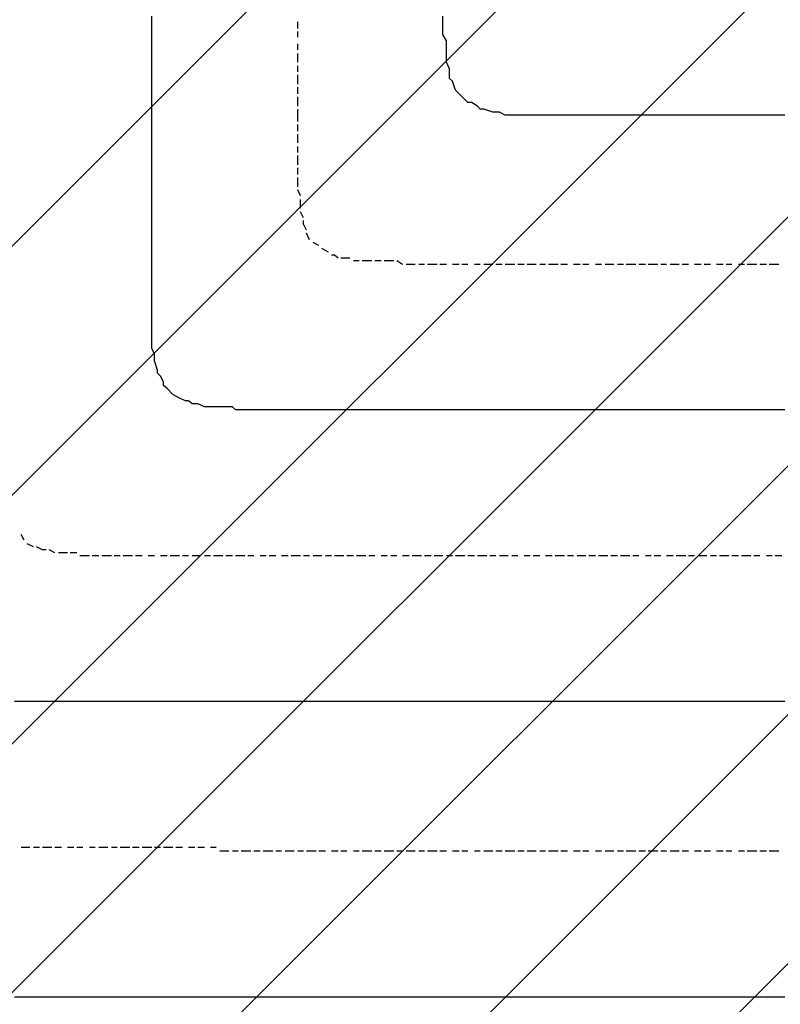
# Model space of a CAD drawing. Extents: x 997 to 109698, y 921 to 94021.
# Tile 548 of 656: x 17658 to 18695, y 51818 to 53161. Entities that reach past the tile are written whole.
import ezdxf

# ---------------------------------------------------------------- set-up
doc = ezdxf.new("R2010")
doc.units = 0
doc.header["$MEASUREMENT"] = 0
doc.layers.add('12', color=7, linetype='CONTINUOUS')
doc.layers.add('28', color=7, linetype='CONTINUOUS')

msp = doc.modelspace()

# ---------------------------------------------------------------- linework, layer by layer
at = {"layer": '12', "color": 5}
for p, q in [((17837.630503, 53157.563401), (17837.630503, 53165.563401)), ((18234.630503, 53152.563401), (18234.630503, 53165.563401)), ((17837.630503, 53148.563401), (17837.630503, 53157.563401)), ((18234.630503, 53144.563401), (18234.630503, 53152.563401)), ((17837.630503, 53136.563401), (17837.630503, 53148.563401)), ((17837.630503, 53127.563401), (17837.630503, 53136.563401)), ((17837.630503, 53114.563401), (17837.630503, 53127.563401)), ((18239.630503, 53123.563401), (18239.630503, 53131.563401)), ((17837.630503, 53106.563401), (17837.630503, 53114.563401)), ((18239.630503, 53114.563401), (18239.630503, 53123.563401)), ((18239.630503, 53102.563401), (18239.630503, 53114.563401)), ((17837.630503, 53097.563401), (17837.630503, 53106.563401)), ((18243.630503, 53093.563401), (18239.630503, 53102.563401)), ((17837.630503, 53085.563401), (17837.630503, 53097.563401)), ((17837.630503, 53076.563401), (17837.630503, 53085.563401)), ((18243.630503, 53085.563401), (18243.630503, 53093.563401)), ((17837.630503, 53068.563401), (17837.630503, 53076.563401)), ((18251.630503, 53064.563401), (18247.630503, 53076.563401)), ((17837.630503, 53055.563401), (17837.630503, 53068.563401)), ((18256.630503, 53059.563401), (18251.630503, 53064.563401)), ((18264.630503, 53051.563401), (18256.630503, 53059.563401)), ((17837.630503, 53047.563401), (17837.630503, 53055.563401)), ((17837.630503, 53038.563401), (17837.630503, 53047.563401)), ((18281.630503, 53042.563401), (18273.630503, 53047.563401)), ((17837.630503, 53025.563401), (17837.630503, 53038.563401)), ((18302.630503, 53034.563401), (18290.630503, 53038.563401)), ((18311.630503, 53034.563401), (18302.630503, 53034.563401)), ((18319.630503, 53030.563401), (18311.630503, 53034.563401)), ((17837.630503, 53017.563401), (17837.630503, 53025.563401)), ((18332.630503, 53030.563401), (18319.630503, 53030.563401)), ((18340.630503, 53030.563401), (18332.630503, 53030.563401)), ((18349.630503, 53030.563401), (18340.630503, 53030.563401)), ((18361.630503, 53030.563401), (18349.630503, 53030.563401)), ((18370.630503, 53030.563401), (18361.630503, 53030.563401)), ((18378.630503, 53030.563401), (18370.630503, 53030.563401)), ((18391.630503, 53030.563401), (18378.630503, 53030.563401)), ((18400.630503, 53030.563401), (18391.630503, 53030.563401)), ((18412.630503, 53030.563401), (18400.630503, 53030.563401)), ((18421.630503, 53030.563401), (18412.630503, 53030.563401)), ((18429.630503, 53030.563401), (18421.630503, 53030.563401)), ((18433.630503, 53030.563401), (18429.630503, 53030.563401)), ((18442.630503, 53030.563401), (18433.630503, 53030.563401)), ((18450.630503, 53030.563401), (18442.630503, 53030.563401)), ((18459.630503, 53030.563401), (18450.630503, 53030.563401)), ((18472.630503, 53030.563401), (18459.630503, 53030.563401)), ((18480.630503, 53030.563401), (18472.630503, 53030.563401)), ((18489.630503, 53030.563401), (18480.630503, 53030.563401)), ((18501.630503, 53030.563401), (18489.630503, 53030.563401)), ((18510.630503, 53030.563401), (18501.630503, 53030.563401)), ((18522.630503, 53030.563401), (18510.630503, 53030.563401)), ((18531.630503, 53030.563401), (18522.630503, 53030.563401)), ((18539.630503, 53030.563401), (18531.630503, 53030.563401)), ((18552.630503, 53030.563401), (18539.630503, 53030.563401)), ((18560.630503, 53030.563401), (18552.630503, 53030.563401)), ((18569.630503, 53030.563401), (18560.630503, 53030.563401)), ((18582.630503, 53030.563401), (18569.630503, 53030.563401)), ((18590.630503, 53030.563401), (18582.630503, 53030.563401)), ((18599.630503, 53030.563401), (18590.630503, 53030.563401)), ((18611.630503, 53030.563401), (18599.630503, 53030.563401)), ((18620.630503, 53030.563401), (18611.630503, 53030.563401)), ((18628.630503, 53030.563401), (18620.630503, 53030.563401)), ((18641.630503, 53030.563401), (18628.630503, 53030.563401)), ((18649.630503, 53030.563401), (18641.630503, 53030.563401)), ((18662.630503, 53030.563401), (18649.630503, 53030.563401)), ((18671.630503, 53030.563401), (18662.630503, 53030.563401)), ((18679.630503, 53030.563401), (18671.630503, 53030.563401)), ((18692.630503, 53030.563401), (18679.630503, 53030.563401)), ((18700.630503, 53030.563401), (18692.630503, 53030.563401)), ((17837.630503, 53004.563401), (17837.630503, 53017.563401)), ((17837.630503, 52996.563401), (17837.630503, 53004.563401)), ((17837.630503, 52987.563401), (17837.630503, 52996.563401)), ((17837.630503, 52975.563401), (17837.630503, 52987.563401)), ((17837.630503, 52966.563401), (17837.630503, 52975.563401)), ((17837.630503, 52958.563401), (17837.630503, 52966.563401)), ((17837.630503, 52945.563401), (17837.630503, 52958.563401)), ((17837.630503, 52937.563401), (17837.630503, 52945.563401)), ((17837.630503, 52928.563401), (17837.630503, 52937.563401)), ((17837.630503, 52915.563401), (17837.630503, 52928.563401)), ((17837.630503, 52907.563401), (17837.630503, 52915.563401)), ((17837.630503, 52898.563401), (17837.630503, 52907.563401)), ((17837.630503, 52886.563401), (17837.630503, 52898.563401)), ((17837.630503, 52877.563401), (17837.630503, 52886.563401)), ((17837.630503, 52865.563401), (17837.630503, 52877.563401)), ((17837.630503, 52856.563401), (17837.630503, 52865.563401)), ((17837.630503, 52848.563401), (17837.630503, 52856.563401)), ((17837.630503, 52835.563401), (17837.630503, 52848.563401)), ((17837.630503, 52826.563401), (17837.630503, 52835.563401)), ((17837.630503, 52822.563401), (17837.630503, 52826.563401)), ((17837.630503, 52814.563401), (17837.630503, 52822.563401)), ((17837.630503, 52805.563401), (17837.630503, 52814.563401)), ((17837.630503, 52793.563401), (17837.630503, 52805.563401)), ((17837.630503, 52784.563401), (17837.630503, 52793.563401)), ((17837.630503, 52771.563401), (17837.630503, 52784.563401)), ((17837.630503, 52763.563401), (17837.630503, 52771.563401)), ((17837.630503, 52754.563401), (17837.630503, 52763.563401)), ((17837.630503, 52742.563401), (17837.630503, 52754.563401)), ((17837.630503, 52733.563401), (17837.630503, 52742.563401)), ((17837.630503, 52725.563401), (17837.630503, 52733.563401)), ((17837.630503, 52712.563401), (17837.630503, 52725.563401)), ((17841.630503, 52704.563401), (17837.630503, 52712.563401)), ((17841.630503, 52695.563401), (17841.630503, 52704.563401)), ((17845.630503, 52682.563401), (17841.630503, 52695.563401)), ((17853.630503, 52666.563401), (17849.630503, 52674.563401)), ((17866.630503, 52649.563401), (17858.630503, 52657.563401)), ((17875.630503, 52644.563401), (17866.630503, 52649.563401)), ((17883.630503, 52640.563401), (17875.630503, 52644.563401)), ((17900.630503, 52636.563401), (17892.630503, 52636.563401)), ((17909.630503, 52632.563401), (17900.630503, 52636.563401)), ((17921.630503, 52632.563401), (17909.630503, 52632.563401)), ((17930.630503, 52632.563401), (17921.630503, 52632.563401)), ((17942.630503, 52632.563401), (17930.630503, 52632.563401)), ((17959.630503, 52628.563401), (17951.630503, 52628.563401)), ((17972.630503, 52628.563401), (17959.630503, 52628.563401)), ((17981.630503, 52628.563401), (17972.630503, 52628.563401)), ((17989.630503, 52628.563401), (17981.630503, 52628.563401)), ((18002.630503, 52628.563401), (17989.630503, 52628.563401)), ((18010.630503, 52628.563401), (18002.630503, 52628.563401)), ((18019.630503, 52628.563401), (18010.630503, 52628.563401)), ((18031.630503, 52628.563401), (18019.630503, 52628.563401)), ((18036.630503, 52628.563401), (18031.630503, 52628.563401)), ((18040.630503, 52628.563401), (18036.630503, 52628.563401)), ((18048.630503, 52628.563401), (18040.630503, 52628.563401)), ((18061.630503, 52628.563401), (18048.630503, 52628.563401)), ((18069.630503, 52628.563401), (18061.630503, 52628.563401)), ((18082.630503, 52628.563401), (18069.630503, 52628.563401)), ((18091.630503, 52628.563401), (18082.630503, 52628.563401)), ((18099.630503, 52628.563401), (18091.630503, 52628.563401)), ((18112.630503, 52628.563401), (18099.630503, 52628.563401)), ((18120.630503, 52628.563401), (18112.630503, 52628.563401)), ((18129.630503, 52628.563401), (18120.630503, 52628.563401)), ((18141.630503, 52628.563401), (18129.630503, 52628.563401)), ((18150.630503, 52628.563401), (18141.630503, 52628.563401)), ((18158.630503, 52628.563401), (18150.630503, 52628.563401)), ((18171.630503, 52628.563401), (18158.630503, 52628.563401)), ((18179.630503, 52628.563401), (18171.630503, 52628.563401)), ((18192.630503, 52628.563401), (18179.630503, 52628.563401)), ((18201.630503, 52628.563401), (18192.630503, 52628.563401)), ((18209.630503, 52628.563401), (18201.630503, 52628.563401)), ((18222.630503, 52628.563401), (18209.630503, 52628.563401)), ((18230.630503, 52628.563401), (18222.630503, 52628.563401)), ((18239.630503, 52628.563401), (18230.630503, 52628.563401)), ((18251.630503, 52628.563401), (18239.630503, 52628.563401)), ((18260.630503, 52628.563401), (18251.630503, 52628.563401)), ((18268.630503, 52628.563401), (18260.630503, 52628.563401)), ((18281.630503, 52628.563401), (18268.630503, 52628.563401)), ((18290.630503, 52628.563401), (18281.630503, 52628.563401)), ((18302.630503, 52628.563401), (18290.630503, 52628.563401)), ((18311.630503, 52628.563401), (18302.630503, 52628.563401)), ((18319.630503, 52628.563401), (18311.630503, 52628.563401)), ((18332.630503, 52628.563401), (18319.630503, 52628.563401)), ((18340.630503, 52628.563401), (18332.630503, 52628.563401)), ((18349.630503, 52628.563401), (18340.630503, 52628.563401)), ((18361.630503, 52628.563401), (18349.630503, 52628.563401)), ((18370.630503, 52628.563401), (18361.630503, 52628.563401)), ((18378.630503, 52628.563401), (18370.630503, 52628.563401)), ((18391.630503, 52628.563401), (18378.630503, 52628.563401)), ((18400.630503, 52628.563401), (18391.630503, 52628.563401)), ((18412.630503, 52628.563401), (18400.630503, 52628.563401)), ((18421.630503, 52628.563401), (18412.630503, 52628.563401)), ((18429.630503, 52628.563401), (18421.630503, 52628.563401)), ((18442.630503, 52628.563401), (18429.630503, 52628.563401)), ((18450.630503, 52628.563401), (18442.630503, 52628.563401)), ((18459.630503, 52628.563401), (18450.630503, 52628.563401)), ((18472.630503, 52628.563401), (18459.630503, 52628.563401)), ((18480.630503, 52628.563401), (18472.630503, 52628.563401)), ((18489.630503, 52628.563401), (18480.630503, 52628.563401)), ((18501.630503, 52628.563401), (18489.630503, 52628.563401)), ((18510.630503, 52628.563401), (18501.630503, 52628.563401)), ((18522.630503, 52628.563401), (18510.630503, 52628.563401)), ((18531.630503, 52628.563401), (18522.630503, 52628.563401)), ((18539.630503, 52628.563401), (18531.630503, 52628.563401)), ((18552.630503, 52628.563401), (18539.630503, 52628.563401)), ((18560.630503, 52628.563401), (18552.630503, 52628.563401)), ((18569.630503, 52628.563401), (18560.630503, 52628.563401)), ((18582.630503, 52628.563401), (18569.630503, 52628.563401)), ((18590.630503, 52628.563401), (18582.630503, 52628.563401)), ((18599.630503, 52628.563401), (18590.630503, 52628.563401)), ((18611.630503, 52628.563401), (18599.630503, 52628.563401)), ((18620.630503, 52628.563401), (18611.630503, 52628.563401)), ((18628.630503, 52628.563401), (18620.630503, 52628.563401)), ((18641.630503, 52628.563401), (18628.630503, 52628.563401)), ((18649.630503, 52628.563401), (18641.630503, 52628.563401)), ((18662.630503, 52628.563401), (18649.630503, 52628.563401)), ((18671.630503, 52628.563401), (18662.630503, 52628.563401)), ((18679.630503, 52628.563401), (18671.630503, 52628.563401)), ((18692.630503, 52628.563401), (18679.630503, 52628.563401)), ((18700.630503, 52628.563401), (18692.630503, 52628.563401)), ((17659.630503, 52230.563401), (17650.630503, 52230.563401)), ((17671.630503, 52230.563401), (17659.630503, 52230.563401)), ((17680.630503, 52230.563401), (17671.630503, 52230.563401)), ((17688.630503, 52230.563401), (17680.630503, 52230.563401)), ((17701.630503, 52230.563401), (17688.630503, 52230.563401)), ((17710.630503, 52230.563401), (17701.630503, 52230.563401)), ((17722.630503, 52230.563401), (17710.630503, 52230.563401)), ((17731.630503, 52230.563401), (17722.630503, 52230.563401)), ((17739.630503, 52230.563401), (17731.630503, 52230.563401)), ((17752.630503, 52230.563401), (17739.630503, 52230.563401)), ((17760.630503, 52230.563401), (17752.630503, 52230.563401)), ((17769.630503, 52230.563401), (17760.630503, 52230.563401)), ((17782.630503, 52230.563401), (17769.630503, 52230.563401)), ((17790.630503, 52230.563401), (17782.630503, 52230.563401)), ((17798.630503, 52230.563401), (17790.630503, 52230.563401)), ((17811.630503, 52230.563401), (17798.630503, 52230.563401)), ((17820.630503, 52230.563401), (17811.630503, 52230.563401)), ((17832.630503, 52230.563401), (17820.630503, 52230.563401)), ((17841.630503, 52230.563401), (17832.630503, 52230.563401)), ((17849.630503, 52230.563401), (17841.630503, 52230.563401)), ((17862.630503, 52230.563401), (17849.630503, 52230.563401)), ((17870.630503, 52230.563401), (17862.630503, 52230.563401)), ((17879.630503, 52230.563401), (17870.630503, 52230.563401)), ((17892.630503, 52230.563401), (17879.630503, 52230.563401)), ((17900.630503, 52230.563401), (17892.630503, 52230.563401)), ((17909.630503, 52230.563401), (17900.630503, 52230.563401)), ((17921.630503, 52230.563401), (17909.630503, 52230.563401)), ((17930.630503, 52230.563401), (17921.630503, 52230.563401)), ((17942.630503, 52230.563401), (17930.630503, 52230.563401)), ((17951.630503, 52230.563401), (17942.630503, 52230.563401)), ((17959.630503, 52230.563401), (17951.630503, 52230.563401)), ((17972.630503, 52230.563401), (17959.630503, 52230.563401)), ((17981.630503, 52230.563401), (17972.630503, 52230.563401)), ((17989.630503, 52230.563401), (17981.630503, 52230.563401)), ((18002.630503, 52230.563401), (17989.630503, 52230.563401)), ((18010.630503, 52230.563401), (18002.630503, 52230.563401)), ((18019.630503, 52230.563401), (18010.630503, 52230.563401)), ((18031.630503, 52230.563401), (18019.630503, 52230.563401)), ((18040.630503, 52230.563401), (18031.630503, 52230.563401)), ((18048.630503, 52230.563401), (18040.630503, 52230.563401)), ((18061.630503, 52230.563401), (18048.630503, 52230.563401)), ((18069.630503, 52230.563401), (18061.630503, 52230.563401)), ((18082.630503, 52230.563401), (18069.630503, 52230.563401)), ((18091.630503, 52230.563401), (18082.630503, 52230.563401)), ((18099.630503, 52230.563401), (18091.630503, 52230.563401)), ((18112.630503, 52230.563401), (18099.630503, 52230.563401)), ((18120.630503, 52230.563401), (18112.630503, 52230.563401)), ((18129.630503, 52230.563401), (18120.630503, 52230.563401)), ((18141.630503, 52230.563401), (18129.630503, 52230.563401)), ((18150.630503, 52230.563401), (18141.630503, 52230.563401)), ((18158.630503, 52230.563401), (18150.630503, 52230.563401)), ((18171.630503, 52230.563401), (18158.630503, 52230.563401)), ((18179.630503, 52230.563401), (18171.630503, 52230.563401)), ((18192.630503, 52230.563401), (18179.630503, 52230.563401)), ((18201.630503, 52230.563401), (18192.630503, 52230.563401)), ((18209.630503, 52230.563401), (18201.630503, 52230.563401)), ((18222.630503, 52230.563401), (18209.630503, 52230.563401)), ((18230.630503, 52230.563401), (18222.630503, 52230.563401)), ((18239.630503, 52230.563401), (18230.630503, 52230.563401)), ((18251.630503, 52230.563401), (18239.630503, 52230.563401)), ((18260.630503, 52230.563401), (18251.630503, 52230.563401)), ((18268.630503, 52230.563401), (18260.630503, 52230.563401)), ((18281.630503, 52230.563401), (18268.630503, 52230.563401)), ((18290.630503, 52230.563401), (18281.630503, 52230.563401)), ((18302.630503, 52230.563401), (18290.630503, 52230.563401)), ((18311.630503, 52230.563401), (18302.630503, 52230.563401)), ((18319.630503, 52230.563401), (18311.630503, 52230.563401)), ((18332.630503, 52230.563401), (18319.630503, 52230.563401)), ((18340.630503, 52230.563401), (18332.630503, 52230.563401)), ((18349.630503, 52230.563401), (18340.630503, 52230.563401)), ((18361.630503, 52230.563401), (18349.630503, 52230.563401)), ((18370.630503, 52230.563401), (18361.630503, 52230.563401)), ((18378.630503, 52230.563401), (18370.630503, 52230.563401)), ((18391.630503, 52230.563401), (18378.630503, 52230.563401)), ((18400.630503, 52230.563401), (18391.630503, 52230.563401)), ((18412.630503, 52230.563401), (18400.630503, 52230.563401)), ((18421.630503, 52230.563401), (18412.630503, 52230.563401)), ((18429.630503, 52230.563401), (18421.630503, 52230.563401)), ((18442.630503, 52230.563401), (18429.630503, 52230.563401)), ((18450.630503, 52230.563401), (18442.630503, 52230.563401)), ((18459.630503, 52230.563401), (18450.630503, 52230.563401)), ((18472.630503, 52230.563401), (18459.630503, 52230.563401)), ((18480.630503, 52230.563401), (18472.630503, 52230.563401)), ((18489.630503, 52230.563401), (18480.630503, 52230.563401)), ((18501.630503, 52230.563401), (18489.630503, 52230.563401)), ((18510.630503, 52230.563401), (18501.630503, 52230.563401)), ((18522.630503, 52230.563401), (18510.630503, 52230.563401)), ((18531.630503, 52230.563401), (18522.630503, 52230.563401)), ((18539.630503, 52230.563401), (18531.630503, 52230.563401)), ((18552.630503, 52230.563401), (18539.630503, 52230.563401)), ((18560.630503, 52230.563401), (18552.630503, 52230.563401)), ((18569.630503, 52230.563401), (18560.630503, 52230.563401)), ((18582.630503, 52230.563401), (18569.630503, 52230.563401)), ((18590.630503, 52230.563401), (18582.630503, 52230.563401)), ((18599.630503, 52230.563401), (18590.630503, 52230.563401)), ((18611.630503, 52230.563401), (18599.630503, 52230.563401)), ((18620.630503, 52230.563401), (18611.630503, 52230.563401)), ((18628.630503, 52230.563401), (18620.630503, 52230.563401)), ((18641.630503, 52230.563401), (18628.630503, 52230.563401)), ((18649.630503, 52230.563401), (18641.630503, 52230.563401)), ((18662.630503, 52230.563401), (18649.630503, 52230.563401)), ((18671.630503, 52230.563401), (18662.630503, 52230.563401)), ((18679.630503, 52230.563401), (18671.630503, 52230.563401)), ((18692.630503, 52230.563401), (18679.630503, 52230.563401)), ((18700.630503, 52230.563401), (18692.630503, 52230.563401)), ((17659.630503, 51827.563401), (17650.630503, 51827.563401)), ((17671.630503, 51827.563401), (17659.630503, 51827.563401)), ((17680.630503, 51827.563401), (17671.630503, 51827.563401)), ((17688.630503, 51827.563401), (17680.630503, 51827.563401)), ((17701.630503, 51827.563401), (17688.630503, 51827.563401)), ((17710.630503, 51827.563401), (17701.630503, 51827.563401)), ((17722.630503, 51827.563401), (17710.630503, 51827.563401)), ((17731.630503, 51827.563401), (17722.630503, 51827.563401)), ((17739.630503, 51827.563401), (17731.630503, 51827.563401)), ((17752.630503, 51827.563401), (17739.630503, 51827.563401)), ((17760.630503, 51827.563401), (17752.630503, 51827.563401)), ((17769.630503, 51827.563401), (17760.630503, 51827.563401)), ((17782.630503, 51827.563401), (17769.630503, 51827.563401)), ((17790.630503, 51827.563401), (17782.630503, 51827.563401)), ((17798.630503, 51827.563401), (17790.630503, 51827.563401)), ((17811.630503, 51827.563401), (17798.630503, 51827.563401)), ((17820.630503, 51827.563401), (17811.630503, 51827.563401)), ((17832.630503, 51827.563401), (17820.630503, 51827.563401)), ((17841.630503, 51827.563401), (17832.630503, 51827.563401)), ((17849.630503, 51827.563401), (17841.630503, 51827.563401)), ((17862.630503, 51827.563401), (17849.630503, 51827.563401)), ((17870.630503, 51827.563401), (17862.630503, 51827.563401)), ((17879.630503, 51827.563401), (17870.630503, 51827.563401)), ((17892.630503, 51827.563401), (17879.630503, 51827.563401)), ((17900.630503, 51827.563401), (17892.630503, 51827.563401)), ((17909.630503, 51827.563401), (17900.630503, 51827.563401)), ((17921.630503, 51827.563401), (17909.630503, 51827.563401)), ((17930.630503, 51827.563401), (17921.630503, 51827.563401)), ((17942.630503, 51827.563401), (17930.630503, 51827.563401)), ((17951.630503, 51827.563401), (17942.630503, 51827.563401)), ((17959.630503, 51827.563401), (17951.630503, 51827.563401)), ((17972.630503, 51827.563401), (17959.630503, 51827.563401)), ((17981.630503, 51827.563401), (17972.630503, 51827.563401)), ((17989.630503, 51827.563401), (17981.630503, 51827.563401)), ((18002.630503, 51827.563401), (17989.630503, 51827.563401)), ((18010.630503, 51827.563401), (18002.630503, 51827.563401)), ((18019.630503, 51827.563401), (18010.630503, 51827.563401)), ((18031.630503, 51827.563401), (18019.630503, 51827.563401)), ((18040.630503, 51827.563401), (18031.630503, 51827.563401)), ((18048.630503, 51827.563401), (18040.630503, 51827.563401)), ((18061.630503, 51827.563401), (18048.630503, 51827.563401)), ((18069.630503, 51827.563401), (18061.630503, 51827.563401)), ((18082.630503, 51827.563401), (18069.630503, 51827.563401)), ((18091.630503, 51827.563401), (18082.630503, 51827.563401)), ((18099.630503, 51827.563401), (18091.630503, 51827.563401)), ((18112.630503, 51827.563401), (18099.630503, 51827.563401)), ((18120.630503, 51827.563401), (18112.630503, 51827.563401)), ((18129.630503, 51827.563401), (18120.630503, 51827.563401)), ((18141.630503, 51827.563401), (18129.630503, 51827.563401)), ((18150.630503, 51827.563401), (18141.630503, 51827.563401)), ((18158.630503, 51827.563401), (18150.630503, 51827.563401)), ((18171.630503, 51827.563401), (18158.630503, 51827.563401)), ((18179.630503, 51827.563401), (18171.630503, 51827.563401)), ((18192.630503, 51827.563401), (18179.630503, 51827.563401)), ((18201.630503, 51827.563401), (18192.630503, 51827.563401)), ((18209.630503, 51827.563401), (18201.630503, 51827.563401)), ((18222.630503, 51827.563401), (18209.630503, 51827.563401)), ((18230.630503, 51827.563401), (18222.630503, 51827.563401)), ((18239.630503, 51827.563401), (18230.630503, 51827.563401)), ((18251.630503, 51827.563401), (18239.630503, 51827.563401)), ((18260.630503, 51827.563401), (18251.630503, 51827.563401)), ((18268.630503, 51827.563401), (18260.630503, 51827.563401)), ((18281.630503, 51827.563401), (18268.630503, 51827.563401)), ((18290.630503, 51827.563401), (18281.630503, 51827.563401)), ((18302.630503, 51827.563401), (18290.630503, 51827.563401)), ((18311.630503, 51827.563401), (18302.630503, 51827.563401)), ((18319.630503, 51827.563401), (18311.630503, 51827.563401)), ((18332.630503, 51827.563401), (18319.630503, 51827.563401)), ((18340.630503, 51827.563401), (18332.630503, 51827.563401)), ((18349.630503, 51827.563401), (18340.630503, 51827.563401)), ((18361.630503, 51827.563401), (18349.630503, 51827.563401)), ((18370.630503, 51827.563401), (18361.630503, 51827.563401)), ((18378.630503, 51827.563401), (18370.630503, 51827.563401)), ((18391.630503, 51827.563401), (18378.630503, 51827.563401)), ((18400.630503, 51827.563401), (18391.630503, 51827.563401)), ((18412.630503, 51827.563401), (18400.630503, 51827.563401)), ((18421.630503, 51827.563401), (18412.630503, 51827.563401)), ((18429.630503, 51827.563401), (18421.630503, 51827.563401)), ((18442.630503, 51827.563401), (18429.630503, 51827.563401)), ((18450.630503, 51827.563401), (18442.630503, 51827.563401)), ((18459.630503, 51827.563401), (18450.630503, 51827.563401)), ((18472.630503, 51827.563401), (18459.630503, 51827.563401)), ((18480.630503, 51827.563401), (18472.630503, 51827.563401)), ((18489.630503, 51827.563401), (18480.630503, 51827.563401)), ((18501.630503, 51827.563401), (18489.630503, 51827.563401)), ((18510.630503, 51827.563401), (18501.630503, 51827.563401)), ((18522.630503, 51827.563401), (18510.630503, 51827.563401)), ((18531.630503, 51827.563401), (18522.630503, 51827.563401)), ((18539.630503, 51827.563401), (18531.630503, 51827.563401)), ((18552.630503, 51827.563401), (18539.630503, 51827.563401)), ((18560.630503, 51827.563401), (18552.630503, 51827.563401)), ((18569.630503, 51827.563401), (18560.630503, 51827.563401)), ((18582.630503, 51827.563401), (18569.630503, 51827.563401)), ((18590.630503, 51827.563401), (18582.630503, 51827.563401)), ((18599.630503, 51827.563401), (18590.630503, 51827.563401)), ((18611.630503, 51827.563401), (18599.630503, 51827.563401)), ((18620.630503, 51827.563401), (18611.630503, 51827.563401)), ((18628.630503, 51827.563401), (18620.630503, 51827.563401)), ((18641.630503, 51827.563401), (18628.630503, 51827.563401)), ((18649.630503, 51827.563401), (18641.630503, 51827.563401)), ((18662.630503, 51827.563401), (18649.630503, 51827.563401)), ((18671.630503, 51827.563401), (18662.630503, 51827.563401)), ((18679.630503, 51827.563401), (18671.630503, 51827.563401)), ((18692.630503, 51827.563401), (18679.630503, 51827.563401)), ((18700.630503, 51827.563401), (18692.630503, 51827.563401))]:
    msp.add_line(p, q, dxfattribs=at)
at = {"layer": '12', "color": 1}
for p, q in [((18036.630503, 53148.563401), (18036.630503, 53157.563401)), ((18036.630503, 53136.563401), (18036.630503, 53144.563401)), ((18036.630503, 53119.563401), (18036.630503, 53127.563401)), ((18036.630503, 53102.563401), (18036.630503, 53114.563401)), ((18036.630503, 53089.563401), (18036.630503, 53097.563401)), ((18036.630503, 53072.563401), (18036.630503, 53085.563401)), ((18036.630503, 53059.563401), (18036.630503, 53068.563401)), ((18036.630503, 53042.563401), (18036.630503, 53055.563401)), ((18036.630503, 53030.563401), (18036.630503, 53038.563401)), ((18036.630503, 53021.563401), (18036.630503, 53030.563401)), ((18036.630503, 53008.563401), (18036.630503, 53017.563401)), ((18036.630503, 52992.563401), (18036.630503, 53004.563401)), ((18036.630503, 52979.563401), (18036.630503, 52987.563401)), ((18036.630503, 52962.563401), (18036.630503, 52975.563401)), ((18036.630503, 52949.563401), (18036.630503, 52958.563401)), ((18036.630503, 52932.563401), (18036.630503, 52945.563401)), ((18040.630503, 52920.563401), (18036.630503, 52928.563401)), ((18040.630503, 52903.563401), (18040.630503, 52915.563401)), ((18044.630503, 52890.563401), (18040.630503, 52898.563401)), ((18052.630503, 52860.563401), (18048.630503, 52869.563401)), ((18065.630503, 52852.563401), (18057.630503, 52856.563401)), ((18078.630503, 52843.563401), (18069.630503, 52848.563401)), ((18107.630503, 52835.563401), (18095.630503, 52835.563401)), ((18120.630503, 52831.563401), (18112.630503, 52831.563401)), ((18137.630503, 52831.563401), (18124.630503, 52831.563401)), ((18150.630503, 52831.563401), (18141.630503, 52831.563401)), ((18167.630503, 52831.563401), (18154.630503, 52831.563401)), ((18179.630503, 52826.563401), (18171.630503, 52831.563401)), ((18196.630503, 52826.563401), (18184.630503, 52826.563401)), ((18209.630503, 52826.563401), (18201.630503, 52826.563401)), ((18226.630503, 52826.563401), (18213.630503, 52826.563401)), ((18234.630503, 52826.563401), (18230.630503, 52826.563401)), ((18239.630503, 52826.563401), (18234.630503, 52826.563401)), ((18256.630503, 52826.563401), (18247.630503, 52826.563401)), ((18268.630503, 52826.563401), (18260.630503, 52826.563401)), ((18285.630503, 52826.563401), (18277.630503, 52826.563401)), ((18302.630503, 52826.563401), (18290.630503, 52826.563401)), ((18315.630503, 52826.563401), (18306.630503, 52826.563401)), ((18332.630503, 52826.563401), (18319.630503, 52826.563401)), ((18345.630503, 52826.563401), (18336.630503, 52826.563401)), ((18361.630503, 52826.563401), (18349.630503, 52826.563401)), ((18374.630503, 52826.563401), (18366.630503, 52826.563401)), ((18391.630503, 52826.563401), (18378.630503, 52826.563401)), ((18404.630503, 52826.563401), (18395.630503, 52826.563401)), ((18421.630503, 52826.563401), (18412.630503, 52826.563401)), ((18433.630503, 52826.563401), (18425.630503, 52826.563401)), ((18450.630503, 52826.563401), (18442.630503, 52826.563401)), ((18467.630503, 52826.563401), (18455.630503, 52826.563401)), ((18480.630503, 52826.563401), (18472.630503, 52826.563401)), ((18497.630503, 52826.563401), (18484.630503, 52826.563401)), ((18510.630503, 52826.563401), (18501.630503, 52826.563401)), ((18527.630503, 52826.563401), (18514.630503, 52826.563401)), ((18539.630503, 52826.563401), (18531.630503, 52826.563401)), ((18556.630503, 52826.563401), (18544.630503, 52826.563401)), ((18569.630503, 52826.563401), (18560.630503, 52826.563401)), ((18586.630503, 52826.563401), (18577.630503, 52826.563401)), ((18599.630503, 52826.563401), (18590.630503, 52826.563401)), ((18616.630503, 52826.563401), (18607.630503, 52826.563401)), ((18628.630503, 52826.563401), (18620.630503, 52826.563401)), ((18645.630503, 52826.563401), (18637.630503, 52826.563401)), ((18662.630503, 52826.563401), (18649.630503, 52826.563401)), ((18675.630503, 52826.563401), (18666.630503, 52826.563401)), ((18692.630503, 52826.563401), (18679.630503, 52826.563401)), ((17663.630503, 52450.563401), (17659.630503, 52458.563401)), ((17676.630503, 52441.563401), (17667.630503, 52445.563401)), ((17705.630503, 52433.563401), (17697.630503, 52437.563401)), ((17722.630503, 52433.563401), (17710.630503, 52433.563401)), ((17735.630503, 52433.563401), (17726.630503, 52433.563401)), ((17752.630503, 52429.563401), (17739.630503, 52429.563401)), ((17765.630503, 52429.563401), (17756.630503, 52429.563401)), ((17782.630503, 52429.563401), (17769.630503, 52429.563401)), ((17794.630503, 52429.563401), (17786.630503, 52429.563401)), ((17811.630503, 52429.563401), (17798.630503, 52429.563401)), ((17824.630503, 52429.563401), (17815.630503, 52429.563401)), ((17837.630503, 52429.563401), (17832.630503, 52429.563401)), ((17841.630503, 52429.563401), (17837.630503, 52429.563401)), ((17858.630503, 52429.563401), (17849.630503, 52429.563401)), ((17875.630503, 52429.563401), (17862.630503, 52429.563401)), ((17887.630503, 52429.563401), (17879.630503, 52429.563401)), ((17904.630503, 52429.563401), (17892.630503, 52429.563401)), ((17917.630503, 52429.563401), (17909.630503, 52429.563401)), ((17934.630503, 52429.563401), (17921.630503, 52429.563401)), ((17947.630503, 52429.563401), (17938.630503, 52429.563401)), ((17964.630503, 52429.563401), (17951.630503, 52429.563401)), ((17976.630503, 52429.563401), (17968.630503, 52429.563401)), ((17993.630503, 52429.563401), (17985.630503, 52429.563401)), ((18006.630503, 52429.563401), (17997.630503, 52429.563401)), ((18023.630503, 52429.563401), (18014.630503, 52429.563401)), ((18040.630503, 52429.563401), (18027.630503, 52429.563401)), ((18052.630503, 52429.563401), (18044.630503, 52429.563401)), ((18069.630503, 52429.563401), (18057.630503, 52429.563401)), ((18082.630503, 52429.563401), (18074.630503, 52429.563401)), ((18099.630503, 52429.563401), (18086.630503, 52429.563401)), ((18112.630503, 52429.563401), (18103.630503, 52429.563401)), ((18129.630503, 52429.563401), (18116.630503, 52429.563401)), ((18141.630503, 52429.563401), (18133.630503, 52429.563401)), ((18158.630503, 52429.563401), (18150.630503, 52429.563401)), ((18171.630503, 52429.563401), (18163.630503, 52429.563401)), ((18188.630503, 52429.563401), (18179.630503, 52429.563401)), ((18205.630503, 52429.563401), (18192.630503, 52429.563401)), ((18218.630503, 52429.563401), (18209.630503, 52429.563401)), ((18234.630503, 52429.563401), (18222.630503, 52429.563401)), ((18247.630503, 52429.563401), (18239.630503, 52429.563401)), ((18264.630503, 52429.563401), (18251.630503, 52429.563401)), ((18277.630503, 52429.563401), (18268.630503, 52429.563401)), ((18294.630503, 52429.563401), (18281.630503, 52429.563401)), ((18306.630503, 52429.563401), (18298.630503, 52429.563401)), ((18323.630503, 52429.563401), (18311.630503, 52429.563401)), ((18336.630503, 52429.563401), (18328.630503, 52429.563401)), ((18353.630503, 52429.563401), (18345.630503, 52429.563401)), ((18366.630503, 52429.563401), (18357.630503, 52429.563401)), ((18383.630503, 52429.563401), (18374.630503, 52429.563401)), ((18400.630503, 52429.563401), (18387.630503, 52429.563401)), ((18412.630503, 52429.563401), (18404.630503, 52429.563401)), ((18429.630503, 52429.563401), (18417.630503, 52429.563401)), ((18442.630503, 52429.563401), (18433.630503, 52429.563401)), ((18459.630503, 52429.563401), (18446.630503, 52429.563401)), ((18472.630503, 52429.563401), (18463.630503, 52429.563401)), ((18489.630503, 52429.563401), (18476.630503, 52429.563401)), ((18501.630503, 52429.563401), (18493.630503, 52429.563401)), ((18518.630503, 52429.563401), (18510.630503, 52429.563401)), ((18531.630503, 52429.563401), (18522.630503, 52429.563401)), ((18548.630503, 52429.563401), (18539.630503, 52429.563401)), ((18565.630503, 52429.563401), (18552.630503, 52429.563401)), ((18577.630503, 52429.563401), (18569.630503, 52429.563401)), ((18594.630503, 52429.563401), (18582.630503, 52429.563401)), ((18607.630503, 52429.563401), (18599.630503, 52429.563401)), ((18624.630503, 52429.563401), (18611.630503, 52429.563401)), ((18637.630503, 52429.563401), (18628.630503, 52429.563401)), ((18654.630503, 52429.563401), (18641.630503, 52429.563401)), ((18666.630503, 52429.563401), (18658.630503, 52429.563401)), ((18683.630503, 52429.563401), (18675.630503, 52429.563401)), ((18696.630503, 52429.563401), (18687.630503, 52429.563401)), ((17671.630503, 52031.563401), (17659.630503, 52031.563401)), ((17684.630503, 52031.563401), (17676.630503, 52031.563401)), ((17701.630503, 52031.563401), (17688.630503, 52031.563401)), ((17714.630503, 52031.563401), (17705.630503, 52031.563401)), ((17731.630503, 52031.563401), (17722.630503, 52031.563401)), ((17743.630503, 52031.563401), (17735.630503, 52031.563401)), ((17760.630503, 52031.563401), (17752.630503, 52031.563401)), ((17777.630503, 52031.563401), (17765.630503, 52031.563401)), ((17790.630503, 52031.563401), (17782.630503, 52031.563401)), ((17807.630503, 52031.563401), (17794.630503, 52031.563401)), ((17820.630503, 52031.563401), (17811.630503, 52031.563401)), ((17837.630503, 52031.563401), (17824.630503, 52031.563401)), ((17849.630503, 52031.563401), (17841.630503, 52031.563401)), ((17866.630503, 52031.563401), (17853.630503, 52031.563401)), ((17879.630503, 52031.563401), (17870.630503, 52031.563401)), ((17896.630503, 52031.563401), (17887.630503, 52031.563401)), ((17909.630503, 52031.563401), (17900.630503, 52031.563401)), ((17925.630503, 52031.563401), (17917.630503, 52031.563401)), ((17942.630503, 52026.563401), (17930.630503, 52026.563401)), ((17955.630503, 52026.563401), (17947.630503, 52026.563401)), ((17972.630503, 52026.563401), (17959.630503, 52026.563401)), ((17985.630503, 52026.563401), (17976.630503, 52026.563401)), ((18002.630503, 52026.563401), (17989.630503, 52026.563401)), ((18014.630503, 52026.563401), (18006.630503, 52026.563401)), ((18031.630503, 52026.563401), (18019.630503, 52026.563401)), ((18044.630503, 52026.563401), (18036.630503, 52026.563401)), ((18061.630503, 52026.563401), (18048.630503, 52026.563401)), ((18074.630503, 52026.563401), (18065.630503, 52026.563401)), ((18091.630503, 52026.563401), (18082.630503, 52026.563401)), ((18103.630503, 52026.563401), (18095.630503, 52026.563401)), ((18120.630503, 52026.563401), (18112.630503, 52026.563401)), ((18137.630503, 52026.563401), (18124.630503, 52026.563401)), ((18150.630503, 52026.563401), (18141.630503, 52026.563401)), ((18167.630503, 52026.563401), (18154.630503, 52026.563401)), ((18179.630503, 52026.563401), (18171.630503, 52026.563401)), ((18196.630503, 52026.563401), (18184.630503, 52026.563401)), ((18209.630503, 52026.563401), (18201.630503, 52026.563401)), ((18226.630503, 52026.563401), (18213.630503, 52026.563401)), ((18239.630503, 52026.563401), (18230.630503, 52026.563401)), ((18256.630503, 52026.563401), (18247.630503, 52026.563401)), ((18268.630503, 52026.563401), (18260.630503, 52026.563401)), ((18285.630503, 52026.563401), (18277.630503, 52026.563401)), ((18302.630503, 52026.563401), (18290.630503, 52026.563401)), ((18315.630503, 52026.563401), (18306.630503, 52026.563401)), ((18332.630503, 52026.563401), (18319.630503, 52026.563401)), ((18345.630503, 52026.563401), (18336.630503, 52026.563401)), ((18361.630503, 52026.563401), (18349.630503, 52026.563401)), ((18374.630503, 52026.563401), (18366.630503, 52026.563401)), ((18391.630503, 52026.563401), (18378.630503, 52026.563401)), ((18404.630503, 52026.563401), (18395.630503, 52026.563401)), ((18421.630503, 52026.563401), (18412.630503, 52026.563401)), ((18433.630503, 52026.563401), (18425.630503, 52026.563401)), ((18450.630503, 52026.563401), (18442.630503, 52026.563401)), ((18467.630503, 52026.563401), (18455.630503, 52026.563401)), ((18480.630503, 52026.563401), (18472.630503, 52026.563401)), ((18497.630503, 52026.563401), (18484.630503, 52026.563401)), ((18510.630503, 52026.563401), (18501.630503, 52026.563401)), ((18527.630503, 52026.563401), (18514.630503, 52026.563401)), ((18539.630503, 52026.563401), (18531.630503, 52026.563401)), ((18556.630503, 52026.563401), (18544.630503, 52026.563401)), ((18569.630503, 52026.563401), (18560.630503, 52026.563401)), ((18586.630503, 52026.563401), (18577.630503, 52026.563401)), ((18599.630503, 52026.563401), (18590.630503, 52026.563401)), ((18616.630503, 52026.563401), (18607.630503, 52026.563401)), ((18628.630503, 52026.563401), (18620.630503, 52026.563401)), ((18645.630503, 52026.563401), (18637.630503, 52026.563401)), ((18662.630503, 52026.563401), (18649.630503, 52026.563401)), ((18675.630503, 52026.563401), (18666.630503, 52026.563401)), ((18692.630503, 52026.563401), (18679.630503, 52026.563401))]:
    msp.add_line(p, q, dxfattribs=at)
at = {"layer": '12', "color": 5}
for points in [[(18239.630503, 53131.563401), (18234.630503, 53140.563401), (18234.630503, 53144.563401)], [(18247.630503, 53076.563401), (18243.630503, 53080.563401), (18243.630503, 53085.563401)], [(18273.630503, 53047.563401), (18268.630503, 53047.563401), (18264.630503, 53051.563401)], [(18290.630503, 53038.563401), (18285.630503, 53038.563401), (18281.630503, 53042.563401)], [(17849.630503, 52674.563401), (17845.630503, 52678.563401), (17845.630503, 52682.563401)], [(17858.630503, 52657.563401), (17853.630503, 52661.563401), (17853.630503, 52666.563401)], [(17892.630503, 52636.563401), (17887.630503, 52640.563401), (17883.630503, 52640.563401)], [(17951.630503, 52628.563401), (17947.630503, 52632.563401), (17942.630503, 52632.563401)]]:
    msp.add_lwpolyline(points, dxfattribs=at)
at = {"layer": '12', "color": 1}
for points in [[(18048.630503, 52873.563401), (18044.630503, 52881.563401), (18044.630503, 52886.563401)], [(18091.630503, 52835.563401), (18086.630503, 52839.563401), (18082.630503, 52839.563401)], [(17693.630503, 52437.563401), (17688.630503, 52437.563401), (17680.630503, 52441.563401)]]:
    msp.add_lwpolyline(points, dxfattribs=at)
at = {"layer": '28', "color": 2}
for p, q in [((9915.925706, 45120.658275), (23481.222669, 58685.955237)), ((10255.336961, 45120.658275), (23820.633924, 58685.955237)), ((10594.748216, 45120.658275), (24160.045178, 58685.955237)), ((10934.159471, 45120.658275), (24499.456433, 58685.955237)), ((11273.570726, 45120.658275), (24838.867688, 58685.955237)), ((11612.981981, 45120.658275), (25178.278943, 58685.955237)), ((11952.393236, 45120.658275), (25517.690198, 58685.955237))]:
    msp.add_line(p, q, dxfattribs=at)
at = {"layer": '28', "color": 4, "linetype": 'Continuous'}
for p, q in [((17836.130503, 52230.563401), (17798.630503, 52230.563401)), ((18548.630503, 52230.563401), (18511.130503, 52230.563401))]:
    msp.add_line(p, q, dxfattribs=at)
at = {"layer": '28', "color": 4}
msp.add_line((18361.130503, 52230.563401), (17986.130503, 52230.563401), dxfattribs=at)

doc.saveas('drawing.dxf')
